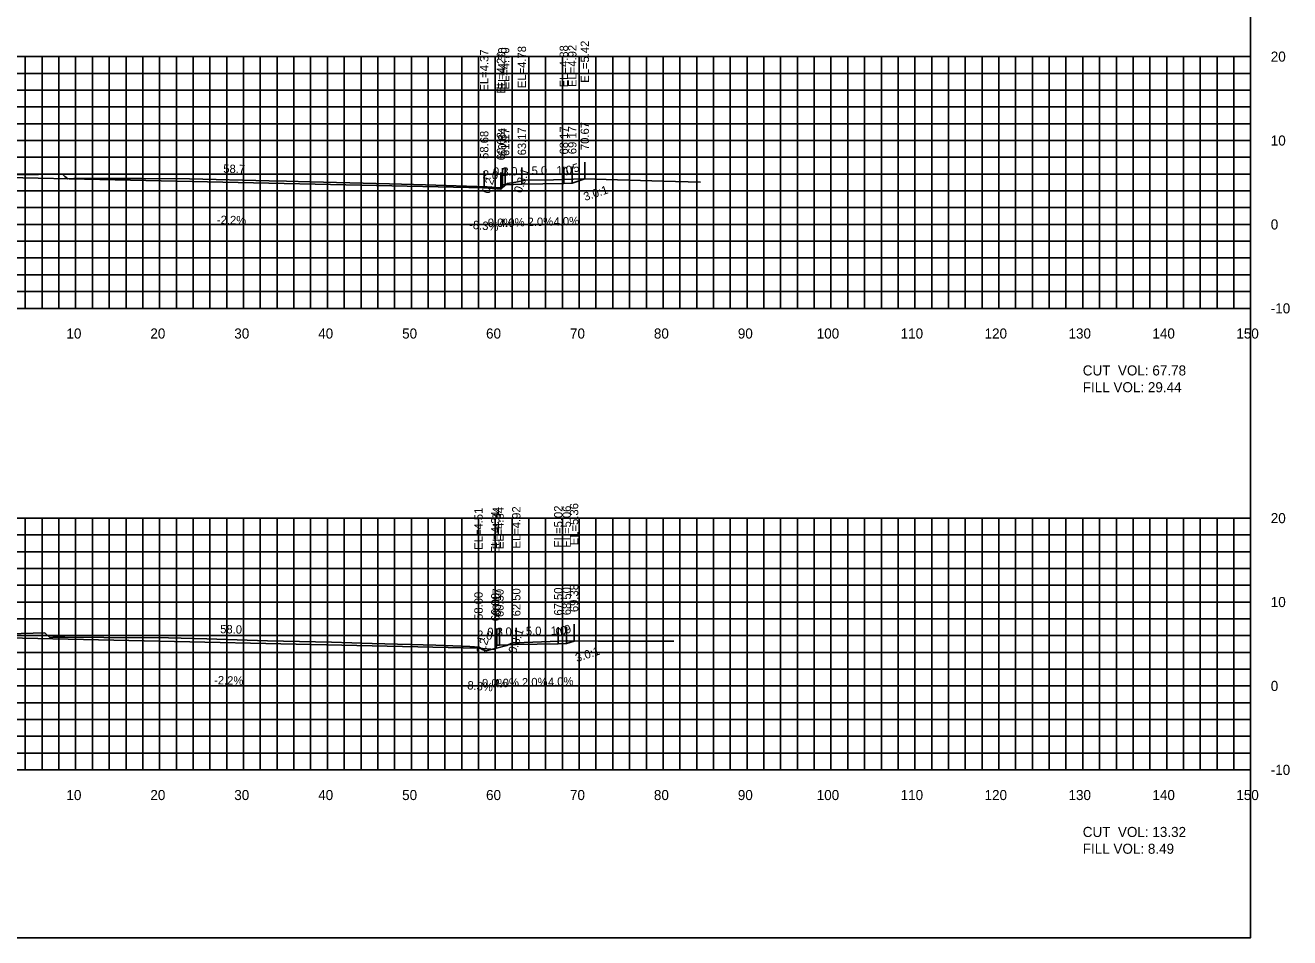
# Model space of a CAD drawing. Extents: x 1797419 to 1809236, y 248759 to 251512.
# Drawn here: x 1808755 to 1808905.7, y 250417.3 to 250526 of the extents above; entities that cross this region are included whole.
import ezdxf

# ---------------------------------------------------------------- set-up
doc = ezdxf.new("R2010")
doc.units = 0
for name, color, linetype in [('10', 7, 'Continuous'), ('3', 7, 'Continuous'), ('31', 7, 'Continuous'), ('4', 7, 'Continuous'), ('60', 7, 'Continuous'), ('ANNO-TXT', 7, 'Continuous'), ('CL-CNST', 7, 'Continuous'), ('Level 62', 7, 'Continuous'), ('M-ROADS', 7, 'Continuous')]:
    doc.layers.add(name, color=color, linetype=linetype)

msp = doc.modelspace()

# ---------------------------------------------------------------- linework, layer by layer
for p, q in [((1808821.67, 250507.68), (1808821.67, 250509.68)), ((1808809.68, 250506.62), (1808809.68, 250508.62)), ((1808811.68, 250506.46), (1808811.68, 250508.46)), ((1808811.84, 250506.96), (1808811.84, 250508.96)), ((1808812.17, 250506.96), (1808812.17, 250508.96)), ((1808814.17, 250507.04), (1808814.17, 250509.04)), ((1808819.17, 250507.14), (1808819.17, 250509.14)), ((1808820.17, 250507.18), (1808820.17, 250509.18)), ((1808809, 250451.76), (1808809, 250453.76)), ((1808811, 250451.6), (1808811, 250453.6)), ((1808811.17, 250452.1), (1808811.17, 250454.1)), ((1808811.5, 250452.1), (1808811.5, 250454.1)), ((1808813.5, 250452.18), (1808813.5, 250454.18)), ((1808818.5, 250452.28), (1808818.5, 250454.28)), ((1808819.5, 250452.32), (1808819.5, 250454.32)), ((1808820.39, 250452.61), (1808820.39, 250454.61))]:
    msp.add_line(p, q)
msp.add_lwpolyline([(1808601, 250417.26), (1808901, 250417.26), (1808901, 250607.26), (1808601, 250607.26)], close=True)
at = {"layer": '60'}
for p, q in [((1808901, 250492.26), (1808901, 250522.26)), ((1808901.06, 250522.26), (1808901, 250522.26)), ((1808901.06, 250512.26), (1808901, 250512.26)), ((1808901.06, 250502.26), (1808901, 250502.26)), ((1808601, 250492.26), (1808901, 250492.26)), ((1808761, 250492.2), (1808761, 250492.26)), ((1808771, 250492.2), (1808771, 250492.26)), ((1808781, 250492.2), (1808781, 250492.26)), ((1808791, 250492.2), (1808791, 250492.26)), ((1808801, 250492.2), (1808801, 250492.26)), ((1808811, 250492.2), (1808811, 250492.26)), ((1808821, 250492.2), (1808821, 250492.26)), ((1808831, 250492.2), (1808831, 250492.26)), ((1808841, 250492.2), (1808841, 250492.26)), ((1808851, 250492.2), (1808851, 250492.26)), ((1808861, 250492.2), (1808861, 250492.26)), ((1808871, 250492.2), (1808871, 250492.26)), ((1808881, 250492.2), (1808881, 250492.26)), ((1808891, 250492.2), (1808891, 250492.26)), ((1808901, 250492.2), (1808901, 250492.26)), ((1808901.06, 250492.26), (1808901, 250492.26)), ((1808901, 250437.26), (1808901, 250467.26)), ((1808901.06, 250467.26), (1808901, 250467.26)), ((1808901.06, 250457.26), (1808901, 250457.26)), ((1808901.06, 250447.26), (1808901, 250447.26)), ((1808601, 250437.26), (1808901, 250437.26)), ((1808761, 250437.2), (1808761, 250437.26)), ((1808771, 250437.2), (1808771, 250437.26)), ((1808781, 250437.2), (1808781, 250437.26)), ((1808791, 250437.2), (1808791, 250437.26)), ((1808801, 250437.2), (1808801, 250437.26)), ((1808811, 250437.2), (1808811, 250437.26)), ((1808821, 250437.2), (1808821, 250437.26)), ((1808831, 250437.2), (1808831, 250437.26)), ((1808841, 250437.2), (1808841, 250437.26)), ((1808851, 250437.2), (1808851, 250437.26)), ((1808861, 250437.2), (1808861, 250437.26)), ((1808871, 250437.2), (1808871, 250437.26)), ((1808881, 250437.2), (1808881, 250437.26)), ((1808891, 250437.2), (1808891, 250437.26)), ((1808901, 250437.2), (1808901, 250437.26)), ((1808901.06, 250437.26), (1808901, 250437.26))]:
    msp.add_line(p, q, dxfattribs=at)
at = {"layer": 'CL-CNST'}
for points in [[(1808680.37, 250506.89), (1808681.18, 250507.16), (1808682.18, 250507.12), (1808687.18, 250507.02), (1808689.18, 250506.94), (1808689.51, 250506.94), (1808689.68, 250506.44), (1808691.68, 250506.61), (1808751, 250507.91), (1808809.68, 250506.62), (1808811.68, 250506.46), (1808811.84, 250506.96), (1808812.17, 250506.96), (1808814.17, 250507.04), (1808819.17, 250507.14), (1808820.17, 250507.18), (1808821.67, 250507.68)], [(1808681.34, 250451.93), (1808682.5, 250452.32), (1808683.5, 250452.28), (1808688.5, 250452.18), (1808690.5, 250452.1), (1808690.83, 250452.1), (1808691, 250451.6), (1808693, 250451.76), (1808751, 250453.04), (1808809, 250451.76), (1808811, 250451.6), (1808811.17, 250452.1), (1808811.5, 250452.1), (1808813.5, 250452.18), (1808818.5, 250452.28), (1808819.5, 250452.32), (1808820.39, 250452.61)]]:
    msp.add_lwpolyline(points, dxfattribs=at)
at = {"layer": 'Level 62'}
for p, q in [((1808601, 250522.26), (1808901, 250522.26)), ((1808755, 250492.26), (1808755, 250522.26)), ((1808757, 250492.26), (1808757, 250522.26)), ((1808759, 250492.26), (1808759, 250522.26)), ((1808761, 250492.26), (1808761, 250522.26)), ((1808763, 250492.26), (1808763, 250522.26)), ((1808765, 250492.26), (1808765, 250522.26)), ((1808767, 250492.26), (1808767, 250522.26)), ((1808769, 250492.26), (1808769, 250522.26)), ((1808771, 250492.26), (1808771, 250522.26)), ((1808773, 250492.26), (1808773, 250522.26)), ((1808775, 250492.26), (1808775, 250522.26)), ((1808777, 250492.26), (1808777, 250522.26)), ((1808779, 250492.26), (1808779, 250522.26)), ((1808781, 250492.26), (1808781, 250522.26)), ((1808783, 250492.26), (1808783, 250522.26)), ((1808785, 250492.26), (1808785, 250522.26)), ((1808787, 250492.26), (1808787, 250522.26)), ((1808789, 250492.26), (1808789, 250522.26)), ((1808791, 250492.26), (1808791, 250522.26)), ((1808793, 250492.26), (1808793, 250522.26)), ((1808795, 250492.26), (1808795, 250522.26)), ((1808797, 250492.26), (1808797, 250522.26)), ((1808799, 250492.26), (1808799, 250522.26)), ((1808801, 250492.26), (1808801, 250522.26)), ((1808803, 250492.26), (1808803, 250522.26)), ((1808805, 250492.26), (1808805, 250522.26)), ((1808807, 250492.26), (1808807, 250522.26)), ((1808809, 250492.26), (1808809, 250522.26)), ((1808811, 250492.26), (1808811, 250522.26)), ((1808813, 250492.26), (1808813, 250522.26)), ((1808815, 250492.26), (1808815, 250522.26)), ((1808817, 250492.26), (1808817, 250522.26)), ((1808819, 250492.26), (1808819, 250522.26)), ((1808821, 250492.26), (1808821, 250522.26)), ((1808823, 250492.26), (1808823, 250522.26)), ((1808825, 250492.26), (1808825, 250522.26)), ((1808827, 250492.26), (1808827, 250522.26)), ((1808829, 250492.26), (1808829, 250522.26)), ((1808831, 250492.26), (1808831, 250522.26)), ((1808833, 250492.26), (1808833, 250522.26)), ((1808835, 250492.26), (1808835, 250522.26)), ((1808837, 250492.26), (1808837, 250522.26)), ((1808839, 250492.26), (1808839, 250522.26)), ((1808841, 250492.26), (1808841, 250522.26)), ((1808843, 250492.26), (1808843, 250522.26)), ((1808845, 250492.26), (1808845, 250522.26)), ((1808847, 250492.26), (1808847, 250522.26)), ((1808849, 250492.26), (1808849, 250522.26)), ((1808851, 250492.26), (1808851, 250522.26)), ((1808853, 250492.26), (1808853, 250522.26)), ((1808855, 250492.26), (1808855, 250522.26)), ((1808857, 250492.26), (1808857, 250522.26)), ((1808859, 250492.26), (1808859, 250522.26)), ((1808861, 250492.26), (1808861, 250522.26)), ((1808863, 250492.26), (1808863, 250522.26)), ((1808865, 250492.26), (1808865, 250522.26)), ((1808867, 250492.26), (1808867, 250522.26)), ((1808869, 250492.26), (1808869, 250522.26)), ((1808871, 250492.26), (1808871, 250522.26)), ((1808873, 250492.26), (1808873, 250522.26)), ((1808875, 250492.26), (1808875, 250522.26)), ((1808877, 250492.26), (1808877, 250522.26)), ((1808879, 250492.26), (1808879, 250522.26)), ((1808881, 250492.26), (1808881, 250522.26)), ((1808883, 250492.26), (1808883, 250522.26)), ((1808885, 250492.26), (1808885, 250522.26)), ((1808887, 250492.26), (1808887, 250522.26)), ((1808889, 250492.26), (1808889, 250522.26)), ((1808891, 250492.26), (1808891, 250522.26)), ((1808893, 250492.26), (1808893, 250522.26)), ((1808895, 250492.26), (1808895, 250522.26)), ((1808897, 250492.26), (1808897, 250522.26)), ((1808899, 250492.26), (1808899, 250522.26)), ((1808901, 250492.26), (1808901, 250522.26)), ((1808601, 250520.26), (1808901, 250520.26)), ((1808601, 250518.26), (1808901, 250518.26)), ((1808601, 250516.26), (1808901, 250516.26)), ((1808601, 250514.26), (1808901, 250514.26)), ((1808601, 250512.26), (1808901, 250512.26)), ((1808601, 250510.26), (1808901, 250510.26)), ((1808601, 250508.26), (1808901, 250508.26)), ((1808601, 250506.26), (1808901, 250506.26)), ((1808601, 250504.26), (1808901, 250504.26)), ((1808601, 250502.26), (1808901, 250502.26)), ((1808601, 250500.26), (1808901, 250500.26)), ((1808601, 250498.26), (1808901, 250498.26)), ((1808601, 250496.26), (1808901, 250496.26)), ((1808601, 250494.26), (1808901, 250494.26)), ((1808601, 250492.26), (1808901, 250492.26)), ((1808601, 250467.26), (1808901, 250467.26)), ((1808755, 250437.26), (1808755, 250467.26)), ((1808757, 250437.26), (1808757, 250467.26)), ((1808759, 250437.26), (1808759, 250467.26)), ((1808761, 250437.26), (1808761, 250467.26)), ((1808763, 250437.26), (1808763, 250467.26)), ((1808765, 250437.26), (1808765, 250467.26)), ((1808767, 250437.26), (1808767, 250467.26)), ((1808769, 250437.26), (1808769, 250467.26)), ((1808771, 250437.26), (1808771, 250467.26)), ((1808773, 250437.26), (1808773, 250467.26)), ((1808775, 250437.26), (1808775, 250467.26)), ((1808777, 250437.26), (1808777, 250467.26)), ((1808779, 250437.26), (1808779, 250467.26)), ((1808781, 250437.26), (1808781, 250467.26)), ((1808783, 250437.26), (1808783, 250467.26)), ((1808785, 250437.26), (1808785, 250467.26)), ((1808787, 250437.26), (1808787, 250467.26)), ((1808789, 250437.26), (1808789, 250467.26)), ((1808791, 250437.26), (1808791, 250467.26)), ((1808793, 250437.26), (1808793, 250467.26)), ((1808795, 250437.26), (1808795, 250467.26)), ((1808797, 250437.26), (1808797, 250467.26)), ((1808799, 250437.26), (1808799, 250467.26)), ((1808801, 250437.26), (1808801, 250467.26)), ((1808803, 250437.26), (1808803, 250467.26)), ((1808805, 250437.26), (1808805, 250467.26)), ((1808807, 250437.26), (1808807, 250467.26)), ((1808809, 250437.26), (1808809, 250467.26)), ((1808811, 250437.26), (1808811, 250467.26)), ((1808813, 250437.26), (1808813, 250467.26)), ((1808815, 250437.26), (1808815, 250467.26)), ((1808817, 250437.26), (1808817, 250467.26)), ((1808819, 250437.26), (1808819, 250467.26)), ((1808821, 250437.26), (1808821, 250467.26)), ((1808823, 250437.26), (1808823, 250467.26)), ((1808825, 250437.26), (1808825, 250467.26)), ((1808827, 250437.26), (1808827, 250467.26)), ((1808829, 250437.26), (1808829, 250467.26)), ((1808831, 250437.26), (1808831, 250467.26)), ((1808833, 250437.26), (1808833, 250467.26)), ((1808835, 250437.26), (1808835, 250467.26)), ((1808837, 250437.26), (1808837, 250467.26)), ((1808839, 250437.26), (1808839, 250467.26)), ((1808841, 250437.26), (1808841, 250467.26)), ((1808843, 250437.26), (1808843, 250467.26)), ((1808845, 250437.26), (1808845, 250467.26)), ((1808847, 250437.26), (1808847, 250467.26)), ((1808849, 250437.26), (1808849, 250467.26)), ((1808851, 250437.26), (1808851, 250467.26)), ((1808853, 250437.26), (1808853, 250467.26)), ((1808855, 250437.26), (1808855, 250467.26)), ((1808857, 250437.26), (1808857, 250467.26)), ((1808859, 250437.26), (1808859, 250467.26)), ((1808861, 250437.26), (1808861, 250467.26)), ((1808863, 250437.26), (1808863, 250467.26)), ((1808865, 250437.26), (1808865, 250467.26)), ((1808867, 250437.26), (1808867, 250467.26)), ((1808869, 250437.26), (1808869, 250467.26)), ((1808871, 250437.26), (1808871, 250467.26)), ((1808873, 250437.26), (1808873, 250467.26)), ((1808875, 250437.26), (1808875, 250467.26)), ((1808877, 250437.26), (1808877, 250467.26)), ((1808879, 250437.26), (1808879, 250467.26)), ((1808881, 250437.26), (1808881, 250467.26)), ((1808883, 250437.26), (1808883, 250467.26)), ((1808885, 250437.26), (1808885, 250467.26)), ((1808887, 250437.26), (1808887, 250467.26)), ((1808889, 250437.26), (1808889, 250467.26)), ((1808891, 250437.26), (1808891, 250467.26)), ((1808893, 250437.26), (1808893, 250467.26)), ((1808895, 250437.26), (1808895, 250467.26)), ((1808897, 250437.26), (1808897, 250467.26)), ((1808899, 250437.26), (1808899, 250467.26)), ((1808901, 250437.26), (1808901, 250467.26)), ((1808601, 250465.26), (1808901, 250465.26)), ((1808601, 250463.26), (1808901, 250463.26)), ((1808601, 250461.26), (1808901, 250461.26)), ((1808601, 250459.26), (1808901, 250459.26)), ((1808601, 250457.26), (1808901, 250457.26)), ((1808601, 250455.26), (1808901, 250455.26)), ((1808601, 250453.26), (1808901, 250453.26)), ((1808601, 250451.26), (1808901, 250451.26)), ((1808601, 250449.26), (1808901, 250449.26)), ((1808601, 250447.26), (1808901, 250447.26)), ((1808601, 250445.26), (1808901, 250445.26)), ((1808601, 250443.26), (1808901, 250443.26)), ((1808601, 250441.26), (1808901, 250441.26)), ((1808601, 250439.26), (1808901, 250439.26)), ((1808601, 250437.26), (1808901, 250437.26))]:
    msp.add_line(p, q, dxfattribs=at)
at = {"layer": 'M-ROADS'}
for points in [[(1808750.84, 250508.13), (1808759.43, 250508.24), (1808759.71, 250507.99), (1808760.08, 250507.71), (1808760.8, 250507.73), (1808761.75, 250507.75), (1808768.94, 250507.75), (1808774.55, 250507.69), (1808784.05, 250507.46), (1808786.12, 250507.41), (1808788.93, 250507.34), (1808798.4, 250507.1), (1808802.68, 250506.98), (1808810.05, 250506.73), (1808810.88, 250506.68), (1808811.81, 250506.64), (1808812.14, 250506.9), (1808812.47, 250507.12), (1808813.45, 250507.31), (1808814.58, 250507.53), (1808817.95, 250507.58), (1808821.53, 250507.68), (1808831.02, 250507.41), (1808835.44, 250507.3)], [(1808744.6, 250453.23), (1808757.33, 250453.57), (1808757.46, 250453.48), (1808757.94, 250453.05), (1808758.26, 250453.06), (1808759.7, 250453.07), (1808764.37, 250453.03), (1808772.07, 250452.98), (1808776.63, 250452.86), (1808783.85, 250452.65), (1808791.49, 250452.47), (1808796.31, 250452.33), (1808803.92, 250452.12), (1808807.95, 250451.98), (1808809.09, 250451.87), (1808809.45, 250451.61), (1808809.92, 250451.43), (1808812.37, 250452.07), (1808812.96, 250452.37), (1808813.09, 250452.38), (1808813.42, 250452.41), (1808819.61, 250452.62), (1808823.24, 250452.58), (1808832.28, 250452.58)]]:
    msp.add_lwpolyline(points, dxfattribs=at)

# ---------------------------------------------------------------- texts
for s, rotation, p in [('0.3:1', 71.5647, (1808814.13, 250505.92)), ('3.0:1', 18.4349, (1808821.71, 250505.05)), ('0.3:1', 71.5647, (1808813.46, 250451.06)), ('3.0:1', 18.4349, (1808820.73, 250450.09))]:
    msp.add_text(s, height=1, rotation=rotation).set_placement(p)
at = {"layer": '10'}
for s, p in [('10', (1808759.9, 250488.66)), ('20', (1808769.9, 250488.66)), ('30', (1808779.9, 250488.66)), ('40', (1808789.9, 250488.66)), ('50', (1808799.9, 250488.66)), ('60', (1808809.9, 250488.66)), ('70', (1808819.9, 250488.66)), ('80', (1808829.9, 250488.66)), ('90', (1808839.9, 250488.66)), ('100', (1808849.3, 250488.66)), ('110', (1808859.3, 250488.66)), ('120', (1808869.3, 250488.66)), ('130', (1808879.3, 250488.66)), ('140', (1808889.3, 250488.66)), ('150', (1808899.3, 250488.66)), ('10', (1808759.9, 250433.66)), ('20', (1808769.9, 250433.66)), ('30', (1808779.9, 250433.66)), ('40', (1808789.9, 250433.66)), ('50', (1808799.9, 250433.66)), ('60', (1808809.9, 250433.66)), ('70', (1808819.9, 250433.66)), ('80', (1808829.9, 250433.66)), ('90', (1808839.9, 250433.66)), ('100', (1808849.3, 250433.66)), ('110', (1808859.3, 250433.66)), ('120', (1808869.3, 250433.66)), ('130', (1808879.3, 250433.66)), ('140', (1808889.3, 250433.66)), ('150', (1808899.3, 250433.66))]:
    msp.add_text(s, height=1.2, dxfattribs=at).set_placement(p)
at = {"layer": '3'}
for s, p in [('EL=4.37', (1808810.18, 250518.09)), ('EL=4.20', (1808812.18, 250517.84)), ('EL=4.70', (1808812.34, 250518.34)), ('EL=4.70', (1808812.67, 250518.34)), ('EL=4.78', (1808814.67, 250518.5)), ('EL=4.88', (1808819.67, 250518.6)), ('EL=4.92', (1808820.67, 250518.64)), ('EL=5.42', (1808822.17, 250519.14)), ('60.84', (1808812.34, 250510.41)), ('63.17', (1808814.67, 250510.49)), ('68.17', (1808819.67, 250510.59)), ('69.17', (1808820.67, 250510.63)), ('70.67', (1808822.17, 250511.12)), ('58.68', (1808810.18, 250510.07)), ('60.68', (1808812.18, 250509.91)), ('61.17', (1808812.67, 250510.41)), ('EL=4.84', (1808811.67, 250463.56)), ('EL=4.84', (1808812, 250463.56)), ('EL=4.92', (1808814, 250463.64)), ('EL=5.02', (1808819, 250463.74)), ('EL=5.06', (1808820, 250463.73)), ('EL=5.36', (1808820.89, 250464.03)), ('EL=4.51', (1808809.5, 250463.48)), ('EL=4.34', (1808811.5, 250463.06)), ('58.00', (1808809.5, 250455.13)), ('60.00', (1808811.5, 250454.97)), ('60.17', (1808811.67, 250455.55)), ('60.50', (1808812, 250455.47)), ('62.50', (1808814, 250455.55)), ('67.50', (1808819, 250455.65)), ('68.50', (1808820, 250455.69)), ('69.38', (1808820.89, 250456.06))]:
    msp.add_text(s, height=1, rotation=90, dxfattribs=at).set_placement(p)
at = {"layer": '31'}
for s, p in [('20', (1808903.4, 250521.66)), ('10', (1808903.4, 250511.66)), ('0', (1808903.4, 250501.66)), ('-10', (1808903.4, 250491.66)), ('20', (1808903.4, 250466.66)), ('10', (1808903.4, 250456.66)), ('0', (1808903.4, 250446.66)), ('-10', (1808903.4, 250436.66))]:
    msp.add_text(s, height=1.2, dxfattribs=at).set_placement(p)
at = {"layer": '4'}
for s, rotation, p in [('58.7', 358.7397, (1808778.58, 250508.41)), ('5.0', 1.1458, (1808815.33, 250508.16)), ('1.0', 2.2906, (1808818.31, 250508.2)), ('1.5', 18.4349, (1808819.36, 250508.06)), ('0.2', 71.5647, (1808810.31, 250505.84)), ('2.0', 355.2364, (1808809.45, 250507.75)), ('2.0', 2.2906, (1808811.81, 250508.04)), ('-2.2%', 358.7397, (1808777.82, 250502.32)), ('4.0%', 2.2906, (1808817.96, 250502.08)), ('-8.3%', 355.2364, (1808807.86, 250501.76)), ('4.0%', 2.2906, (1808811.46, 250501.92)), ('2.0%', 1.1458, (1808814.86, 250502.05)), ('58.0', 358.7397, (1808778.21, 250453.54)), ('2.0', 355.2364, (1808808.77, 250452.89)), ('2.0', 2.2906, (1808811.13, 250453.18)), ('5.0', 1.1458, (1808814.65, 250453.3)), ('1.0', 2.2906, (1808817.63, 250453.34)), ('0.9', 18.4349, (1808818.38, 250453.1)), ('0.2', 71.5647, (1808809.64, 250450.98)), ('-2.2%', 358.7397, (1808777.48, 250447.46)), ('-8.3%', 355.2364, (1808807.19, 250446.9)), ('4.0%', 2.2906, (1808810.79, 250447.06)), ('2.0%', 1.1458, (1808814.19, 250447.19)), ('4.0%', 2.2906, (1808817.29, 250447.22))]:
    msp.add_text(s, height=1, rotation=rotation, dxfattribs=at).set_placement(p)
for s, p in [('0.3', (1808810.73, 250508.06)), ('0.0%', (1808810.1, 250501.96)), ('0.3', (1808810.05, 250453.2)), ('0.0%', (1808809.42, 250447.1))]:
    msp.add_text(s, height=1, dxfattribs=at).set_placement(p)
at = {"layer": 'ANNO-TXT'}
for s, p in [('CUT  VOL: 67.78', (1808881, 250484.26)), ('FILL VOL: 29.44', (1808881, 250482.26)), ('CUT  VOL: 13.32', (1808881, 250429.26)), ('FILL VOL: 8.49', (1808881, 250427.26))]:
    msp.add_text(s, height=1.2, dxfattribs=at).set_placement(p)

doc.saveas('drawing.dxf')
